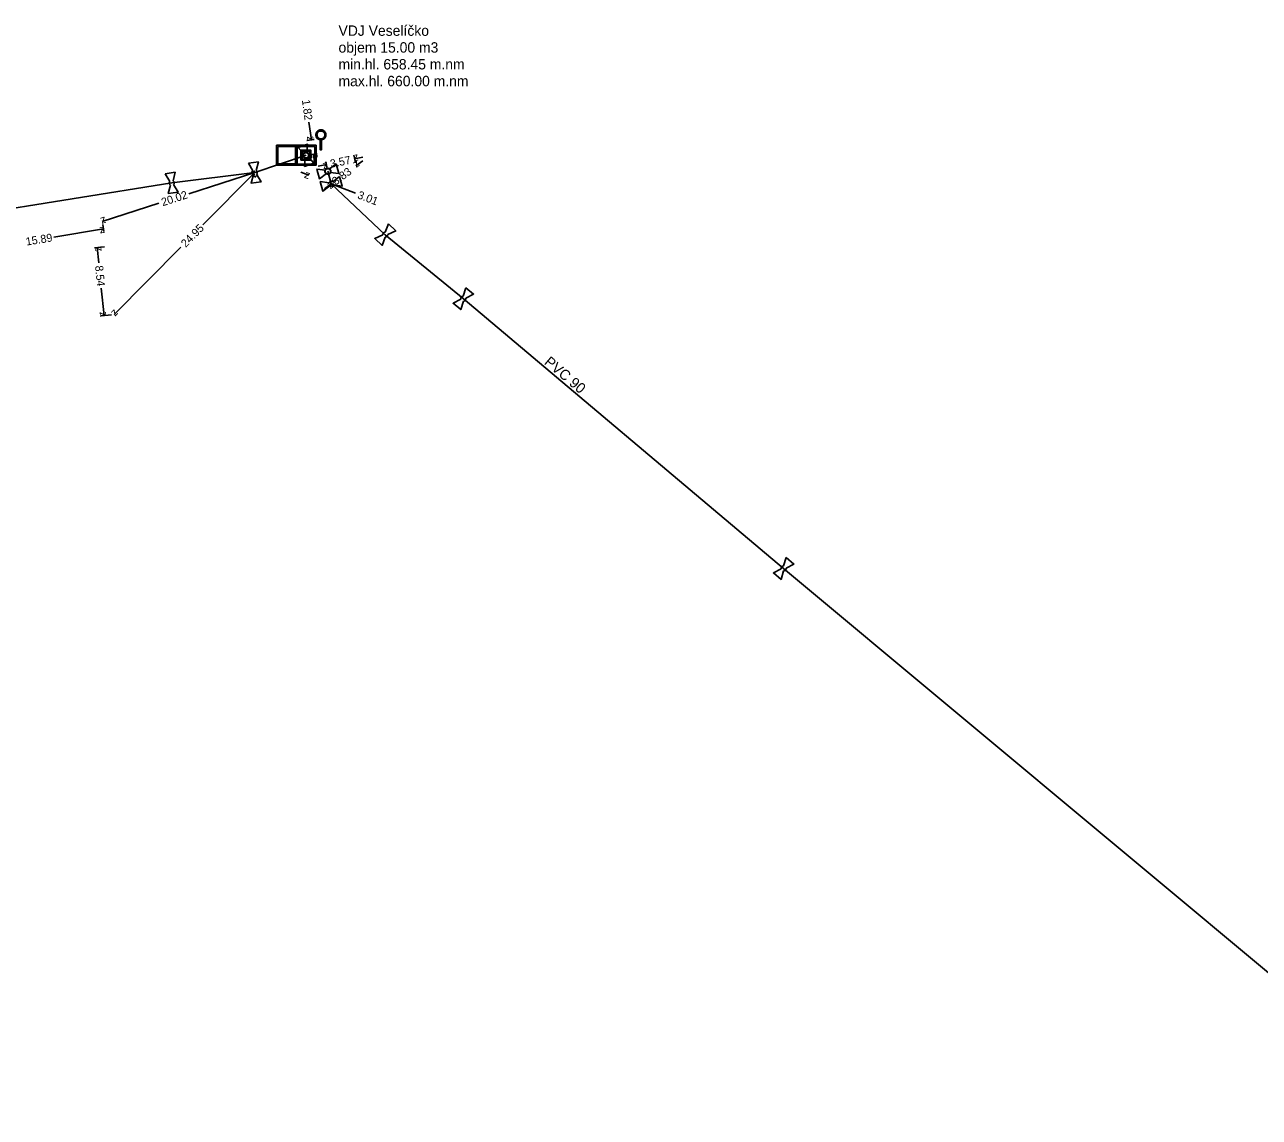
# Model space of a CAD drawing. Extents: x -643842 to -636370, y -1119190 to -1110210.
# Drawn here: x -636990.8 to -636836.6, y -1116010.8 to -1115874.3 of the extents above; entities that cross this region are included whole.
import ezdxf

# ---------------------------------------------------------------- set-up
doc = ezdxf.new("R2010")
doc.units = 0
for name, color, linetype in [('13', 7, 'Continuous'), ('14', 7, 'Continuous'), ('Default', 7, 'Continuous'), ('Level 10', 7, 'Continuous'), ('Level 20', 7, 'Continuous'), ('Level 21', 7, 'Continuous'), ('Level 26', 7, 'Continuous'), ('Level 28', 7, 'Continuous'), ('Level 31', 7, 'Continuous')]:
    doc.layers.add(name, color=color, linetype=linetype)

msp = doc.modelspace()

# ---------------------------------------------------------------- linework, layer by layer
at = {"layer": '14'}
for points in [[(-636956.95, -1115891.86), (-636956.95, -1115889.36), (-636954.45, -1115889.36), (-636954.45, -1115891.86), (-636956.95, -1115891.86)], [(-636954.61, -1115891.71), (-636954.61, -1115889.52), (-636956.79, -1115889.52), (-636956.79, -1115891.71), (-636954.61, -1115891.71)], [(-636956.33, -1115891.24), (-636956.33, -1115889.99), (-636955.08, -1115889.99), (-636955.08, -1115891.24), (-636956.33, -1115891.24)], [(-636955.23, -1115891.08), (-636955.23, -1115890.15), (-636956.17, -1115890.15), (-636956.17, -1115891.08), (-636955.23, -1115891.08)]]:
    msp.add_lwpolyline(points, dxfattribs=at)
at = {"layer": 'Default'}
for points in [[(-636953.92, -1115888.69), (-636954.04, -1115888.67), (-636954.15, -1115888.61), (-636954.3, -1115888.53), (-636954.38, -1115888.38), (-636954.46, -1115888.23), (-636954.46, -1115888.07), (-636954.46, -1115887.9), (-636954.38, -1115887.75), (-636954.29, -1115887.6), (-636954.15, -1115887.52), (-636954, -1115887.44), (-636953.84, -1115887.44), (-636953.68, -1115887.44), (-636953.53, -1115887.52), (-636953.38, -1115887.6), (-636953.3, -1115887.75), (-636953.21, -1115887.9), (-636953.21, -1115888.07), (-636953.21, -1115888.23), (-636953.3, -1115888.38), (-636953.38, -1115888.53), (-636953.53, -1115888.61), (-636953.65, -1115888.68), (-636953.78, -1115888.69)], [(-636954.08, -1115887.64), (-636954.2, -1115887.7), (-636954.26, -1115887.82), (-636954.33, -1115887.94), (-636954.33, -1115888.07), (-636954.33, -1115888.2), (-636954.27, -1115888.31), (-636954.2, -1115888.43), (-636954.08, -1115888.5), (-636953.97, -1115888.56), (-636953.84, -1115888.56), (-636953.71, -1115888.56), (-636953.59, -1115888.5), (-636953.48, -1115888.43), (-636953.41, -1115888.31), (-636953.35, -1115888.2), (-636953.35, -1115888.07), (-636953.35, -1115887.94), (-636953.41, -1115887.82), (-636953.48, -1115887.7), (-636953.6, -1115887.64), (-636953.71, -1115887.58), (-636953.84, -1115887.58), (-636953.96, -1115887.58), (-636954.08, -1115887.64)], [(-636955.7, -1115890.24), (-636955.61, -1115890.24), (-636955.52, -1115890.29), (-636955.43, -1115890.34), (-636955.38, -1115890.43), (-636955.33, -1115890.52), (-636955.33, -1115890.61), (-636955.33, -1115890.71), (-636955.38, -1115890.8), (-636955.42, -1115890.89), (-636955.51, -1115890.94), (-636955.6, -1115890.99), (-636955.7, -1115890.99), (-636955.8, -1115890.99), (-636955.89, -1115890.94), (-636955.98, -1115890.89), (-636956.03, -1115890.8), (-636956.08, -1115890.71), (-636956.08, -1115890.61), (-636956.08, -1115890.52), (-636956.03, -1115890.43), (-636955.98, -1115890.34), (-636955.89, -1115890.29), (-636955.8, -1115890.24), (-636955.7, -1115890.24)], [(-636955.7, -1115890.29), (-636955.78, -1115890.29), (-636955.86, -1115890.33), (-636955.94, -1115890.37), (-636955.99, -1115890.45), (-636956.03, -1115890.53), (-636956.03, -1115890.61), (-636956.03, -1115890.7), (-636955.99, -1115890.78), (-636955.94, -1115890.86), (-636955.86, -1115890.9), (-636955.79, -1115890.94), (-636955.7, -1115890.94), (-636955.62, -1115890.94), (-636955.54, -1115890.9), (-636955.46, -1115890.86), (-636955.42, -1115890.78), (-636955.37, -1115890.7), (-636955.37, -1115890.61), (-636955.37, -1115890.53), (-636955.42, -1115890.45), (-636955.46, -1115890.37), (-636955.54, -1115890.33), (-636955.62, -1115890.29), (-636955.7, -1115890.29)], [(-636955.82, -1115890.9), (-636955.87, -1115890.88), (-636955.91, -1115890.85), (-636955.97, -1115890.79), (-636956, -1115890.71), (-636956.02, -1115890.64), (-636956.01, -1115890.55), (-636956, -1115890.5), (-636955.97, -1115890.45)], [(-636955.58, -1115890.32), (-636955.53, -1115890.34), (-636955.49, -1115890.38), (-636955.43, -1115890.44), (-636955.4, -1115890.51), (-636955.38, -1115890.59), (-636955.39, -1115890.67), (-636955.4, -1115890.73), (-636955.43, -1115890.77)], [(-636962.27, -1115893.03), (-636962.32, -1115893), (-636962.35, -1115892.96), (-636962.4, -1115892.89), (-636962.41, -1115892.81), (-636962.42, -1115892.73), (-636962.39, -1115892.65), (-636962.37, -1115892.6), (-636962.33, -1115892.56)], [(-636961.93, -1115892.51), (-636961.88, -1115892.54), (-636961.85, -1115892.58), (-636961.8, -1115892.65), (-636961.79, -1115892.73), (-636961.78, -1115892.81), (-636961.81, -1115892.89), (-636961.83, -1115892.94), (-636961.87, -1115892.98)], [(-636952.97, -1115892.24), (-636952.87, -1115892.24), (-636952.78, -1115892.28), (-636952.69, -1115892.33), (-636952.64, -1115892.42), (-636952.59, -1115892.51), (-636952.59, -1115892.61), (-636952.59, -1115892.71), (-636952.64, -1115892.8), (-636952.69, -1115892.89), (-636952.78, -1115892.94), (-636952.87, -1115892.99), (-636952.97, -1115892.99), (-636953.07, -1115892.99), (-636953.15, -1115892.94), (-636953.24, -1115892.89), (-636953.29, -1115892.8), (-636953.34, -1115892.71), (-636953.34, -1115892.61), (-636953.34, -1115892.51), (-636953.29, -1115892.42), (-636953.24, -1115892.33), (-636953.15, -1115892.28), (-636953.06, -1115892.24), (-636952.97, -1115892.24)], [(-636952.97, -1115892.28), (-636953.05, -1115892.28), (-636953.13, -1115892.33), (-636953.21, -1115892.37), (-636953.25, -1115892.45), (-636953.3, -1115892.53), (-636953.3, -1115892.61), (-636953.3, -1115892.7), (-636953.25, -1115892.77), (-636953.21, -1115892.85), (-636953.13, -1115892.9), (-636953.05, -1115892.94), (-636952.97, -1115892.94), (-636952.88, -1115892.94), (-636952.8, -1115892.9), (-636952.73, -1115892.85), (-636952.68, -1115892.77), (-636952.64, -1115892.7), (-636952.64, -1115892.61), (-636952.64, -1115892.53), (-636952.68, -1115892.45), (-636952.73, -1115892.37), (-636952.81, -1115892.33), (-636952.89, -1115892.28), (-636952.97, -1115892.28)], [(-636953.25, -1115892.48), (-636953.23, -1115892.43), (-636953.19, -1115892.39), (-636953.13, -1115892.33), (-636953.05, -1115892.31), (-636952.97, -1115892.29), (-636952.89, -1115892.31), (-636952.83, -1115892.32), (-636952.79, -1115892.35)], [(-636952.69, -1115892.75), (-636952.71, -1115892.79), (-636952.75, -1115892.83), (-636952.81, -1115892.89), (-636952.89, -1115892.91), (-636952.97, -1115892.93), (-636953.05, -1115892.91), (-636953.1, -1115892.9), (-636953.14, -1115892.87)], [(-636972.64, -1115894.34), (-636972.69, -1115894.31), (-636972.72, -1115894.27), (-636972.78, -1115894.2), (-636972.79, -1115894.12), (-636972.8, -1115894.04), (-636972.77, -1115893.96), (-636972.75, -1115893.91), (-636972.72, -1115893.87)], [(-636972.31, -1115893.8), (-636972.27, -1115893.83), (-636972.24, -1115893.87), (-636972.18, -1115893.94), (-636972.17, -1115894.02), (-636972.16, -1115894.1), (-636972.19, -1115894.18), (-636972.21, -1115894.23), (-636972.24, -1115894.27)], [(-636952.83, -1115894.04), (-636952.81, -1115894), (-636952.77, -1115893.96), (-636952.71, -1115893.9), (-636952.63, -1115893.88), (-636952.55, -1115893.86), (-636952.47, -1115893.88), (-636952.42, -1115893.89), (-636952.37, -1115893.92)], [(-636952.27, -1115894.32), (-636952.29, -1115894.36), (-636952.33, -1115894.4), (-636952.39, -1115894.46), (-636952.47, -1115894.48), (-636952.55, -1115894.5), (-636952.63, -1115894.48), (-636952.68, -1115894.47), (-636952.73, -1115894.44)], [(-636946.12, -1115900.56), (-636946.13, -1115900.51), (-636946.11, -1115900.46), (-636946.09, -1115900.38), (-636946.04, -1115900.32), (-636945.98, -1115900.26), (-636945.9, -1115900.23), (-636945.85, -1115900.21), (-636945.8, -1115900.22)], [(-636945.5, -1115900.5), (-636945.49, -1115900.55), (-636945.5, -1115900.6), (-636945.53, -1115900.69), (-636945.58, -1115900.74), (-636945.64, -1115900.8), (-636945.72, -1115900.83), (-636945.77, -1115900.85), (-636945.82, -1115900.84)], [(-636936.37, -1115908.57), (-636936.38, -1115908.52), (-636936.37, -1115908.47), (-636936.35, -1115908.39), (-636936.3, -1115908.32), (-636936.25, -1115908.26), (-636936.17, -1115908.23), (-636936.12, -1115908.21), (-636936.07, -1115908.21)], [(-636935.75, -1115908.47), (-636935.74, -1115908.52), (-636935.75, -1115908.57), (-636935.77, -1115908.66), (-636935.82, -1115908.72), (-636935.87, -1115908.78), (-636935.95, -1115908.81), (-636936, -1115908.83), (-636936.05, -1115908.83)], [(-636896.35, -1115942.27), (-636896.36, -1115942.22), (-636896.35, -1115942.16), (-636896.33, -1115942.08), (-636896.28, -1115942.02), (-636896.23, -1115941.96), (-636896.14, -1115941.93), (-636896.1, -1115941.91), (-636896.04, -1115941.91)], [(-636895.73, -1115942.17), (-636895.72, -1115942.22), (-636895.73, -1115942.27), (-636895.75, -1115942.36), (-636895.8, -1115942.42), (-636895.85, -1115942.48), (-636895.93, -1115942.51), (-636895.98, -1115942.53), (-636896.04, -1115942.53)]]:
    msp.add_open_spline(points, degree=3, dxfattribs=at)
at = {"layer": 'Level 10'}
for points in [[(-636955.33, -1115886.49), (-636955.03, -1115888.68)], [(-636955.6, -1115888.76), (-636954.68, -1115888.63)], [(-636955.35, -1115890.57), (-636954.43, -1115890.44)], [(-636954.64, -1115891.53), (-636954.78, -1115890.49)], [(-636949.53, -1115891.56), (-636949.7, -1115890.72)], [(-636948.6, -1115890.86), (-636949.63, -1115891.06)], [(-636970.35, -1115895.42), (-636962.1, -1115892.77)], [(-636968.57, -1115899.3), (-636962.1, -1115892.77)], [(-636956.34, -1115892.71), (-636955.36, -1115893.09)], [(-636954.17, -1115891.97), (-636953.14, -1115891.77)], [(-636953.04, -1115892.27), (-636953.21, -1115891.42)], [(-636948.62, -1115891.29), (-636949.46, -1115891.91)], [(-636953.4, -1115894.8), (-636952.55, -1115894.18)], [(-636949.51, -1115895.36), (-636952.55, -1115894.18)], [(-636974.07, -1115896.61), (-636981.16, -1115898.89)], [(-636987.19, -1115900.82), (-636981.01, -1115899.8)], [(-636981.1, -1115899.24), (-636980.95, -1115900.15)], [(-636980.86, -1115902.03), (-636982.13, -1115902.16)], [(-636981.59, -1115904.04), (-636981.78, -1115902.13)], [(-636971.32, -1115902.08), (-636979.66, -1115910.5)], [(-636981.27, -1115907.23), (-636980.93, -1115910.63)], [(-636980.01, -1115910.53), (-636981.28, -1115910.66)]]:
    msp.add_lwpolyline(points, dxfattribs=at)
at = {"layer": 'Level 21'}
for points in [[(-637021.02, -1115901.01), (-637015.28, -1115900.38), (-636997.41, -1115898.03), (-636972.48, -1115894.07), (-636962.1, -1115892.77), (-636955.7, -1115890.61)], [(-636952.97, -1115892.61), (-636952.55, -1115894.18), (-636945.81, -1115900.53), (-636936.06, -1115908.52), (-636896.04, -1115942.22), (-636832.24, -1115995.42), (-636755.68, -1116059.08), (-636736.02, -1116075.33), (-636717.98, -1116089.2), (-636717.93, -1116089.24)]]:
    msp.add_lwpolyline(points, dxfattribs=at)
at = {"layer": 'Level 26'}
msp.add_lwpolyline([(-636953.78, -1115888.69), (-636953.78, -1115889.94), (-636953.92, -1115889.94), (-636953.92, -1115888.69)], dxfattribs=at)
at = {"layer": 'Level 28'}
for points in [[(-636956.69, -1115889.63), (-636955.51, -1115889.23), (-636955.58, -1115890.32)], [(-636955.97, -1115890.45), (-636956.69, -1115889.63)], [(-636955.43, -1115890.77), (-636954.71, -1115891.6), (-636955.89, -1115892), (-636955.82, -1115890.9)], [(-636973.29, -1115892.93), (-636972.06, -1115892.74), (-636972.31, -1115893.8)], [(-636962.88, -1115891.61), (-636961.64, -1115891.45), (-636961.93, -1115892.51)], [(-636962.33, -1115892.56), (-636962.88, -1115891.61)], [(-636953.14, -1115892.87), (-636954.02, -1115893.54), (-636954.34, -1115892.33), (-636953.25, -1115892.48)], [(-636952.79, -1115892.35), (-636951.92, -1115891.69)], [(-636951.92, -1115891.69), (-636951.6, -1115892.89), (-636952.69, -1115892.75)], [(-636972.72, -1115893.87), (-636973.29, -1115892.93)], [(-636972.24, -1115894.27), (-636971.67, -1115895.21), (-636972.9, -1115895.4), (-636972.64, -1115894.34)], [(-636961.87, -1115892.98), (-636961.32, -1115893.93), (-636962.56, -1115894.09), (-636962.27, -1115893.03)], [(-636952.73, -1115894.44), (-636953.6, -1115895.11), (-636953.92, -1115893.9), (-636952.83, -1115894.04)], [(-636952.37, -1115893.92), (-636951.5, -1115893.25)], [(-636951.5, -1115893.25), (-636951.18, -1115894.46), (-636952.27, -1115894.32)], [(-636945.8, -1115900.22), (-636945.41, -1115899.19)], [(-636945.41, -1115899.19), (-636944.5, -1115900.05), (-636945.5, -1115900.5)], [(-636945.82, -1115900.84), (-636946.21, -1115901.87), (-636947.12, -1115901.01), (-636946.12, -1115900.56)], [(-636936.07, -1115908.21), (-636935.75, -1115907.16)], [(-636935.75, -1115907.16), (-636934.78, -1115907.95), (-636935.75, -1115908.47)], [(-636936.05, -1115908.83), (-636936.37, -1115909.88), (-636937.34, -1115909.09), (-636936.37, -1115908.57)], [(-636896.04, -1115941.91), (-636895.71, -1115940.86)], [(-636895.71, -1115940.86), (-636894.76, -1115941.67), (-636895.73, -1115942.17)], [(-636896.04, -1115942.53), (-636896.37, -1115943.58), (-636897.32, -1115942.77), (-636896.35, -1115942.27)]]:
    msp.add_lwpolyline(points, dxfattribs=at)
at = {"layer": 'Level 31'}
for points in [[(-636959.38, -1115891.86), (-636959.38, -1115889.36), (-636956.88, -1115889.36), (-636956.88, -1115891.86), (-636959.38, -1115891.86)], [(-636957.03, -1115891.7), (-636957.03, -1115889.52), (-636959.22, -1115889.52), (-636959.22, -1115891.7), (-636957.03, -1115891.7)]]:
    msp.add_lwpolyline(points, dxfattribs=at)

# ---------------------------------------------------------------- texts
at = {"layer": '13'}
for s, p in [('VDJ Veselíčko', (-636951.64, -1115875.69)), ('objem 15.00 m3', (-636951.64, -1115877.79)), ('min.hl. 658.45 m.nm', (-636951.64, -1115879.89)), ('max.hl. 660.00 m.nm', (-636951.64, -1115881.99))]:
    msp.add_text(s, height=1.3, dxfattribs=at).set_placement(p)
at = {"layer": 'Level 10'}
for s, rotation, p in [('1.82', 277.8587, (-636956.22, -1115883.72)), ('z', 277.8587, (-636955.59, -1115888.26)), ('z', 97.8587, (-636954.22, -1115890.91)), ('3.57', 11.3414, (-636952.59, -1115892.17)), ('z', 216.3527, (-636949.36, -1115891.21)), ('z', 191.3414, (-636949.24, -1115890.48)), ('z', 17.8014, (-636962.42, -1115893.4)), ('z', 45.276, (-636962.1, -1115893.48)), ('z', 338.7987, (-636956.01, -1115893.38)), ('z', 11.3414, (-636953.53, -1115892.36)), ('3.83', 36.3527, (-636952, -1115894.4)), ('z', 36.3527, (-636952.66, -1115894.88)), ('z', 158.7987, (-636951.9, -1115893.89)), ('20.02', 17.8014, (-636973.59, -1115896.98)), ('3.01', 338.7987, (-636949.36, -1115895.95)), ('z', 197.8014, (-636980.84, -1115898.26)), ('15.89', 9.3568, (-636990.62, -1115901.9)), ('z', 9.3568, (-636981.42, -1115900.38)), ('24.95', 45.276, (-636970.72, -1115902.18)), ('z', 95.7106, (-636981.23, -1115902.57)), ('8.54', 275.7106, (-636982.05, -1115904.43)), ('z', 275.7106, (-636981.48, -1115910.18)), ('z', 225.276, (-636979.66, -1115909.79))]:
    msp.add_text(s, height=1, rotation=rotation, dxfattribs=at).set_placement(p)
at = {"layer": 'Level 20'}
msp.add_text('PVC 90', height=1.3, rotation=319.9, dxfattribs=at).set_placement((-636926.04, -1115916.61))

doc.saveas('drawing.dxf')
